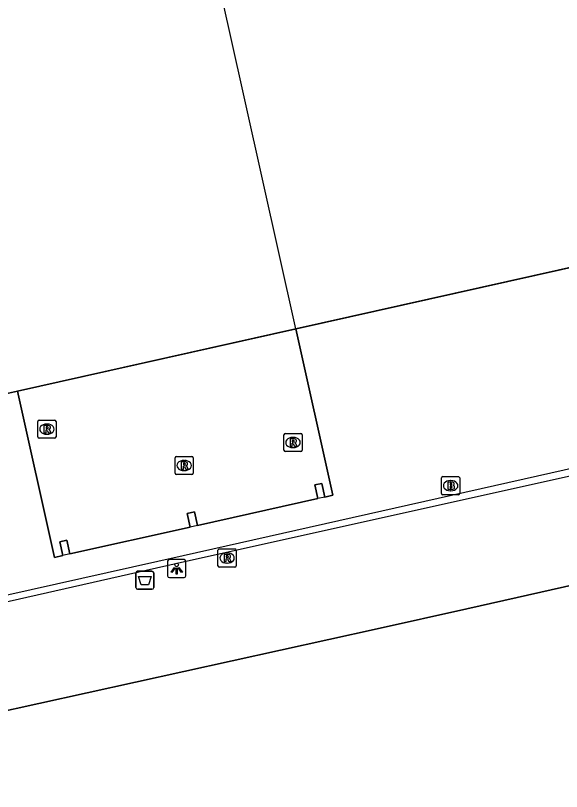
# Model space of a CAD drawing. Extents: x 160806 to 161707, y 383697 to 384148.
# Drawn here: x 161489.33 to 161519.43, y 383821.97 to 383864.75 of the extents above; entities that cross this region are included whole.
import ezdxf

# ---------------------------------------------------------------- set-up
doc = ezdxf.new("R2010")
doc.units = 0
for name, color, linetype in [('IMGEO_Afvalbak', 7, 'Continuous'), ('IMGEO_Brandkraan', 7, 'Continuous'), ('IMGEO_Hek', 7, 'Continuous'), ('IMGEO_Lichtpunt', 7, 'Continuous'), ('IMGEO_Muur', 7, 'Continuous'), ('IMGEO_Pand', 7, 'Continuous'), ('IMGEO_Pand_overbouw', 7, 'Continuous'), ('IMGEO_Rijbaan_lokaal_gesloten', 7, 'Continuous'), ('IMGEO_Rioolput', 7, 'Continuous'), ('IMGEO_Spoorbaan_halfverhard', 7, 'Continuous'), ('IMGEO_Verkeerseiland_open', 7, 'Continuous')]:
    doc.layers.add(name, color=color, linetype=linetype)

msp = doc.modelspace()

# ---------------------------------------------------------------- linework, layer by layer
at = {"layer": 'IMGEO_Afvalbak'}
for p, q in [((161495.963, 383833.22), (161495.963, 383834.02)), ((161495.963, 383834.02), (161495.963, 383833.22)), ((161496.063, 383834.12), (161496.853, 383834.12)), ((161496.853, 383834.12), (161496.063, 383834.12)), ((161496.953, 383834.02), (161496.953, 383833.22)), ((161496.953, 383833.22), (161496.953, 383834.02)), ((161496.853, 383833.12), (161496.063, 383833.12)), ((161496.063, 383833.12), (161496.853, 383833.12))]:
    msp.add_line(p, q, dxfattribs=at)
msp.add_lwpolyline([(161496.106, 383833.834), (161496.81, 383833.834), (161496.661, 383833.364), (161496.255, 383833.364), (161496.106, 383833.834)], dxfattribs=at)
for centre, start, end in [((161496.063, 383834.02), 90, 180), ((161496.063, 383834.02), 90, 180), ((161496.853, 383834.02), 0, 90), ((161496.853, 383834.02), 360, 90), ((161496.063, 383833.22), 180, 270), ((161496.063, 383833.22), 180, 270), ((161496.853, 383833.22), 270, 0), ((161496.853, 383833.22), 270, 0)]:
    msp.add_arc(centre, 0.1, start, end, dxfattribs=at)
at = {"layer": 'IMGEO_Brandkraan'}
for p, q in [((161512.817, 383838.406), (161512.817, 383839.258)), ((161512.892, 383839.332), (161513.744, 383839.332)), ((161513.305, 383839.112), (161513.33, 383839.112)), ((161513.818, 383839.258), (161513.818, 383838.406)), ((161513.328, 383838.552), (161513.303, 383838.552)), ((161513.744, 383838.332), (161512.892, 383838.332))]:
    msp.add_line(p, q, dxfattribs=at)
for points in [[(161512.817, 383838.406), (161512.817, 383839.258)], [(161512.892, 383839.332), (161513.744, 383839.332)], [(161513.165, 383839.032), (161513.165, 383838.632), (161513.378, 383838.632)], [(161513.396, 383839.032), (161513.165, 383839.032)], [(161513.344, 383838.951), (161513.29, 383838.951), (161513.29, 383838.875)], [(161513.818, 383839.258), (161513.818, 383838.406)], [(161513.29, 383838.875), (161513.343, 383838.875)], [(161513.352, 383838.799), (161513.29, 383838.799), (161513.29, 383838.718)], [(161513.29, 383838.718), (161513.352, 383838.718)], [(161513.744, 383838.332), (161512.892, 383838.332)]]:
    msp.add_lwpolyline(points, dxfattribs=at)
for centre, radius, start, end in [((161512.894, 383839.256), 0.0765, 91.552, 178.448), ((161512.894, 383839.256), 0.0765, 91.552, 178.448), ((161513.345, 383838.913), 0.0379, 267.8285, 90.9355), ((161513.4, 383838.887), 0.145, 59.4692, 91.5367), ((161513.425, 383838.934), 0.0922, 285.5137, 58.1501), ((161513.742, 383839.256), 0.0765, 1.552, 88.448), ((161513.742, 383839.256), 0.0765, 1.552, 88.448), ((161513.353, 383838.758), 0.0404, 269.8759, 90.5077), ((161513.384, 383838.883), 0.251, 268.6676, 293.5347), ((161513.43, 383838.742), 0.105, 301.3115, 78.989), ((161512.894, 383838.408), 0.0765, 181.552, 268.448), ((161512.894, 383838.408), 0.0765, 181.552, 268.448), ((161513.742, 383838.408), 0.0765, 271.552, 358.448), ((161513.742, 383838.408), 0.0765, 271.552, 358.448)]:
    msp.add_arc(centre, radius, start, end, dxfattribs=at)
for centre, major_axis, ratio, start_param, end_param in [((161513.304, 383838.832), (-0.387, 0.002), 0.722429, 4.712389, 7.853982), ((161513.329, 383838.832), (-0.39, 0.002), 0.717154, 1.570796, 4.712389)]:
    msp.add_ellipse(centre, major_axis=major_axis, ratio=ratio, start_param=start_param, end_param=end_param, dxfattribs=at)
at = {"layer": 'IMGEO_Hek'}
msp.add_lwpolyline([(161468.352, 383821.972), (161470.021, 383822.345), (161472.634, 383822.879), (161475.023, 383823.371), (161479.934, 383824.467), (161509.272, 383830.942), (161514.217, 383832.035), (161521.635, 383833.723), (161580.201, 383846.689), (161582.51, 383847.687), (161585.012, 383847.75), (161614.342, 383854.325), (161641.301, 383860.274), (161651.06, 383862.411), (161662.497, 383864.892), (161670.593, 383866.669), (161682.93, 383869.376), (161687.731, 383870.454), (161692.46, 383871.911), (161696.167, 383872.737)], dxfattribs=at)
at = {"layer": 'IMGEO_Lichtpunt'}
for p, q in [((161497.716, 383834.665), (161497.716, 383833.858)), ((161497.716, 383834.665), (161497.716, 383833.858)), ((161498.618, 383834.76), (161497.81, 383834.76)), ((161498.618, 383834.76), (161497.81, 383834.76)), ((161498.712, 383833.858), (161498.712, 383834.665)), ((161498.712, 383833.858), (161498.712, 383834.665)), ((161497.81, 383833.764), (161498.618, 383833.764)), ((161497.81, 383833.764), (161498.618, 383833.764))]:
    msp.add_line(p, q, dxfattribs=at)
for points in [[(161498.09, 383834.329), (161498.129, 383834.301), (161497.941, 383834.039), (161497.903, 383834.066), (161498.09, 383834.329)], [(161498.192, 383834.281), (161498.239, 383834.281), (161498.239, 383833.959), (161498.192, 383833.959), (161498.192, 383834.281)], [(161498.302, 383834.301), (161498.34, 383834.328), (161498.527, 383834.066), (161498.488, 383834.038), (161498.302, 383834.301)]]:
    msp.add_lwpolyline(points, dxfattribs=at)
msp.add_circle((161498.215, 383834.463), 0.0994, dxfattribs=at)
for centre, start, end in [((161497.81, 383834.665), 90, 180), ((161497.81, 383834.665), 90, 180), ((161498.618, 383834.665), 0, 90), ((161498.618, 383834.665), 0, 90), ((161497.81, 383833.858), 180, 270), ((161497.81, 383833.858), 180, 270), ((161498.618, 383833.858), 270, 0), ((161498.618, 383833.858), 270, 360)]:
    msp.add_arc(centre, 0.0946, start, end, dxfattribs=at)
at = {"layer": 'IMGEO_Muur'}
msp.add_lwpolyline([(161504.78, 383847.479), (161526.561, 383852.352)], dxfattribs=at)
at = {"layer": 'IMGEO_Pand'}
for points in [[(161504.78, 383847.479), (161501.103, 383863.975), (161500.733, 383865.636)], [(161489.445, 383844.046), (161504.78, 383847.479)], [(161489.445, 383844.046), (161474.936, 383840.799)], [(161506.382, 383838.207), (161506.212, 383838.958), (161505.822, 383838.87), (161505.992, 383838.118)], [(161506.382, 383838.207), (161505.992, 383838.118)], [(161499.356, 383836.637), (161499.189, 383837.391), (161498.799, 383837.305), (161498.965, 383836.551)], [(161499.356, 383836.637), (161498.965, 383836.551)], [(161492.331, 383835.072), (161492.158, 383835.824), (161491.769, 383835.735), (161491.941, 383834.982)], [(161492.331, 383835.072), (161491.941, 383834.982)]]:
    msp.add_lwpolyline(points, dxfattribs=at)
at = {"layer": 'IMGEO_Pand_overbouw'}
for points in [[(161576.544, 383863.524), (161556.299, 383953.974), (161403.923, 383918.874), (161417.58, 383859.039), (161456.542, 383836.683)], [(161506.382, 383838.207), (161506.83, 383838.307), (161504.78, 383847.479), (161489.445, 383844.046), (161491.469, 383834.876), (161491.941, 383834.982), (161491.769, 383835.735), (161492.158, 383835.824), (161492.331, 383835.072), (161498.965, 383836.551), (161498.799, 383837.305), (161499.189, 383837.391), (161499.356, 383836.637), (161505.992, 383838.118), (161505.822, 383838.87), (161506.212, 383838.958)]]:
    msp.add_lwpolyline(points, close=True, dxfattribs=at)
at = {"layer": 'IMGEO_Rijbaan_lokaal_gesloten'}
for points in [[(161461.912, 383826.794), (161498.576, 383834.978), (161578.911, 383853.047)], [(161526.561, 383852.352), (161504.78, 383847.479)], [(161504.78, 383847.479), (161506.83, 383838.307), (161506.382, 383838.207)], [(161491.941, 383834.982), (161491.469, 383834.876), (161489.445, 383844.046)], [(161505.992, 383838.118), (161499.356, 383836.637)], [(161498.965, 383836.551), (161492.331, 383835.072)]]:
    msp.add_lwpolyline(points, dxfattribs=at)
at = {"layer": 'IMGEO_Rioolput'}
for p, q in [((161490.561, 383841.524), (161490.561, 383842.376)), ((161490.636, 383842.45), (161491.488, 383842.45)), ((161491.562, 383842.376), (161491.562, 383841.524)), ((161491.049, 383842.23), (161491.074, 383842.23)), ((161491.072, 383841.67), (161491.047, 383841.67)), ((161504.126, 383840.785), (161504.126, 383841.637)), ((161504.201, 383841.711), (161505.053, 383841.711)), ((161505.127, 383841.637), (161505.127, 383840.785)), ((161491.488, 383841.45), (161490.636, 383841.45)), ((161504.614, 383841.491), (161504.639, 383841.491)), ((161505.053, 383840.711), (161504.201, 383840.711)), ((161504.637, 383840.931), (161504.612, 383840.931)), ((161498.123, 383839.521), (161498.123, 383840.373)), ((161498.198, 383840.447), (161499.05, 383840.447)), ((161498.611, 383840.227), (161498.636, 383840.227)), ((161499.124, 383840.373), (161499.124, 383839.521)), ((161499.05, 383839.447), (161498.198, 383839.447)), ((161498.634, 383839.667), (161498.609, 383839.667)), ((161500.49, 383834.418), (161500.49, 383835.27)), ((161500.565, 383835.344), (161501.417, 383835.344)), ((161500.978, 383835.124), (161501.003, 383835.124)), ((161501.491, 383835.27), (161501.491, 383834.418)), ((161501.417, 383834.344), (161500.565, 383834.344)), ((161501.001, 383834.564), (161500.976, 383834.564))]:
    msp.add_line(p, q, dxfattribs=at)
for points in [[(161490.561, 383841.524), (161490.561, 383842.376)], [(161490.636, 383842.45), (161491.488, 383842.45)], [(161491.562, 383842.376), (161491.562, 383841.524)], [(161491.15, 383842.148), (161490.898, 383842.15), (161490.898, 383841.75)], [(161491.076, 383842.069), (161491.022, 383842.069), (161491.022, 383841.988)], [(161491.022, 383841.988), (161491.074, 383841.988)], [(161490.898, 383841.75), (161491.022, 383841.75), (161491.022, 383841.912), (161491.033, 383841.912)], [(161491.08, 383841.883), (161491.151, 383841.75), (161491.291, 383841.75), (161491.226, 383841.876)], [(161504.126, 383840.785), (161504.126, 383841.637)], [(161504.201, 383841.711), (161505.053, 383841.711)], [(161505.127, 383841.637), (161505.127, 383840.785)], [(161491.488, 383841.45), (161490.636, 383841.45)], [(161504.715, 383841.409), (161504.463, 383841.411), (161504.463, 383841.011)], [(161504.463, 383841.011), (161504.587, 383841.011), (161504.587, 383841.173), (161504.598, 383841.173)], [(161504.641, 383841.33), (161504.587, 383841.33), (161504.587, 383841.249)], [(161504.587, 383841.249), (161504.639, 383841.249)], [(161504.645, 383841.144), (161504.716, 383841.011), (161504.856, 383841.011), (161504.791, 383841.137)], [(161505.053, 383840.711), (161504.201, 383840.711)], [(161498.123, 383839.521), (161498.123, 383840.373)], [(161498.198, 383840.447), (161499.05, 383840.447)], [(161499.124, 383840.373), (161499.124, 383839.521)], [(161498.712, 383840.145), (161498.46, 383840.147), (161498.46, 383839.747)], [(161498.46, 383839.747), (161498.584, 383839.747), (161498.584, 383839.909), (161498.595, 383839.909)], [(161498.638, 383840.066), (161498.584, 383840.066), (161498.584, 383839.985)], [(161498.584, 383839.985), (161498.636, 383839.985)], [(161498.642, 383839.88), (161498.713, 383839.747), (161498.853, 383839.747), (161498.788, 383839.873)], [(161499.05, 383839.447), (161498.198, 383839.447)], [(161500.49, 383834.418), (161500.49, 383835.27)], [(161500.565, 383835.344), (161501.417, 383835.344)], [(161501.491, 383835.27), (161501.491, 383834.418)], [(161501.079, 383835.042), (161500.827, 383835.044), (161500.827, 383834.644)], [(161500.827, 383834.644), (161500.951, 383834.644), (161500.951, 383834.806), (161500.962, 383834.806)], [(161501.005, 383834.963), (161500.951, 383834.963), (161500.951, 383834.882)], [(161500.951, 383834.882), (161501.003, 383834.882)], [(161501.009, 383834.777), (161501.08, 383834.644), (161501.22, 383834.644), (161501.155, 383834.77)], [(161501.417, 383834.344), (161500.565, 383834.344)]]:
    msp.add_lwpolyline(points, dxfattribs=at)
for centre, radius, start, end in [((161490.638, 383842.374), 0.0765, 91.552, 178.448), ((161490.638, 383842.374), 0.0765, 91.552, 178.448), ((161491.486, 383842.374), 0.0765, 1.552, 88.448), ((161491.486, 383842.374), 0.0765, 1.552, 88.448), ((161491.058, 383842.177), 0.19, 274.7715, 282.9687), ((161491.082, 383841.973), 0.0964, 77.0061, 93.1865), ((161491.096, 383842.03), 0.0378, 276.6634, 79.6772), ((161491.149, 383842.038), 0.109, 350.3612, 89.416), ((161491.147, 383842.038), 0.112, 277.5842, 350.9817), ((161490.638, 383841.526), 0.0765, 181.552, 268.448), ((161490.638, 383841.526), 0.0765, 181.552, 268.448), ((161491.032, 383841.859), 0.0533, 26.0293, 88.6989), ((161491.131, 383841.823), 0.108, 29.5134, 73.7905), ((161491.486, 383841.526), 0.0765, 271.552, 358.448), ((161491.486, 383841.526), 0.0765, 271.552, 358.448), ((161504.203, 383841.635), 0.0765, 91.552, 178.448), ((161504.203, 383841.635), 0.0765, 91.552, 178.448), ((161505.051, 383841.635), 0.0765, 1.552, 88.448), ((161505.051, 383841.635), 0.0765, 1.552, 88.448), ((161504.597, 383841.12), 0.0533, 26.0293, 88.6989), ((161504.623, 383841.438), 0.19, 274.7715, 282.9687), ((161504.647, 383841.234), 0.0964, 77.0061, 93.1865), ((161504.661, 383841.291), 0.0378, 276.6634, 79.6772), ((161504.714, 383841.299), 0.109, 350.3612, 89.416), ((161504.712, 383841.299), 0.112, 277.5842, 350.9817), ((161504.696, 383841.084), 0.108, 29.5134, 73.7905), ((161504.203, 383840.787), 0.0765, 181.552, 268.448), ((161504.203, 383840.787), 0.0765, 181.552, 268.448), ((161505.051, 383840.787), 0.0765, 271.552, 358.448), ((161505.051, 383840.787), 0.0765, 271.552, 358.448), ((161498.2, 383840.371), 0.0765, 91.552, 178.448), ((161498.2, 383840.371), 0.0765, 91.552, 178.448), ((161499.048, 383840.371), 0.0765, 1.552, 88.448), ((161499.048, 383840.371), 0.0765, 1.552, 88.448), ((161498.594, 383839.856), 0.0533, 26.0293, 88.6989), ((161498.62, 383840.174), 0.19, 274.7715, 282.9687), ((161498.644, 383839.97), 0.0964, 77.0061, 93.1865), ((161498.658, 383840.027), 0.0378, 276.6634, 79.6772), ((161498.711, 383840.035), 0.109, 350.3612, 89.416), ((161498.709, 383840.035), 0.112, 277.5842, 350.9817), ((161498.693, 383839.82), 0.108, 29.5134, 73.7905), ((161498.2, 383839.523), 0.0765, 181.552, 268.448), ((161498.2, 383839.523), 0.0765, 181.552, 268.448), ((161499.048, 383839.523), 0.0765, 271.552, 358.448), ((161499.048, 383839.523), 0.0765, 271.552, 358.448), ((161500.567, 383835.268), 0.0765, 91.552, 178.448), ((161500.567, 383835.268), 0.0765, 91.552, 178.448), ((161501.415, 383835.268), 0.0765, 1.552, 88.448), ((161501.415, 383835.268), 0.0765, 1.552, 88.448), ((161500.961, 383834.753), 0.0533, 26.0293, 88.6989), ((161500.987, 383835.071), 0.19, 274.7715, 282.9687), ((161501.011, 383834.867), 0.0964, 77.0061, 93.1865), ((161501.025, 383834.924), 0.0378, 276.6634, 79.6772), ((161501.078, 383834.932), 0.109, 350.3612, 89.416), ((161501.076, 383834.932), 0.112, 277.5842, 350.9817), ((161501.06, 383834.717), 0.108, 29.5134, 73.7905), ((161500.567, 383834.42), 0.0765, 181.552, 268.448), ((161500.567, 383834.42), 0.0765, 181.552, 268.448), ((161501.415, 383834.42), 0.0765, 271.552, 358.448), ((161501.415, 383834.42), 0.0765, 271.552, 358.448)]:
    msp.add_arc(centre, radius, start, end, dxfattribs=at)
for centre, major_axis, ratio, start_param, end_param in [((161491.048, 383841.95), (-0.387, 0.002), 0.722429, 4.712389, 7.853982), ((161491.073, 383841.95), (-0.39, 0.002), 0.717154, 1.570796, 4.712389), ((161504.613, 383841.211), (-0.387, 0.002), 0.722429, 4.712389, 7.853982), ((161504.638, 383841.211), (-0.39, 0.002), 0.717154, 1.570796, 4.712389), ((161498.61, 383839.947), (-0.387, 0.002), 0.722429, 4.712389, 7.853982), ((161498.635, 383839.947), (-0.39, 0.002), 0.717154, 1.570796, 4.712389), ((161500.977, 383834.844), (-0.387, 0.002), 0.722429, 4.712389, 7.853982), ((161501.002, 383834.844), (-0.39, 0.002), 0.717154, 1.570796, 4.712389)]:
    msp.add_ellipse(centre, major_axis=major_axis, ratio=ratio, start_param=start_param, end_param=end_param, dxfattribs=at)
at = {"layer": 'IMGEO_Spoorbaan_halfverhard'}
msp.add_lwpolyline([(161670.593, 383866.669), (161662.497, 383864.892), (161651.06, 383862.411), (161641.301, 383860.274), (161614.342, 383854.325), (161585.012, 383847.75), (161582.51, 383847.687), (161580.201, 383846.689), (161521.635, 383833.723), (161514.217, 383832.035), (161509.272, 383830.942), (161479.934, 383824.467), (161475.023, 383823.371), (161472.634, 383822.879), (161470.021, 383822.345), (161468.352, 383821.972)], dxfattribs=at)
at = {"layer": 'IMGEO_Verkeerseiland_open'}
msp.add_lwpolyline([(161587.517, 383854.389), (161587.103, 383854.297), (161573.981, 383851.379), (161498.641, 383834.626), (161467.119, 383827.496)], dxfattribs=at)

doc.saveas('drawing.dxf')
